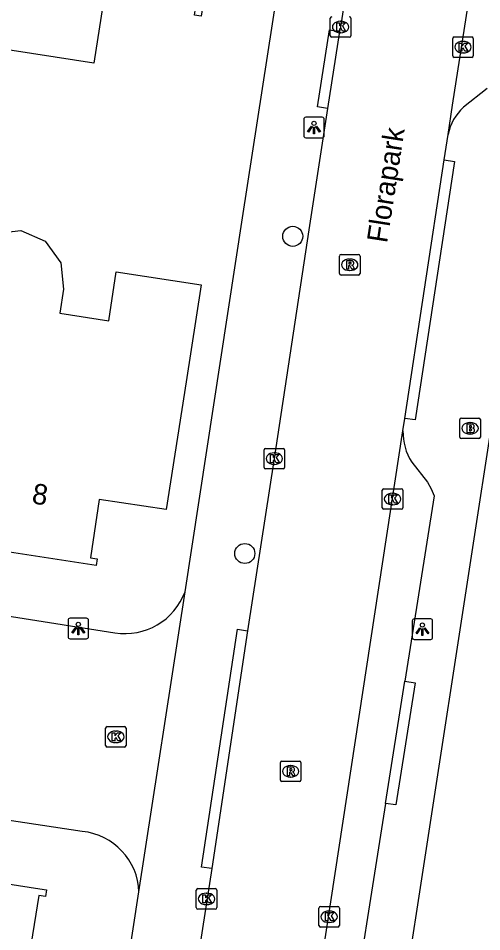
# Model space of a CAD drawing. Extents: x 161486 to 162249, y 379484 to 380829.
# Drawn here: x 161782.09 to 161804.7, y 380696.02 to 380740.58 of the extents above; entities that cross this region are included whole.
import ezdxf

# ---------------------------------------------------------------- set-up
doc = ezdxf.new("R2010")
doc.units = 0
for name, color, linetype in [('IMGEO_Boom', 7, 'Continuous'), ('IMGEO_Brandkraan', 7, 'Continuous'), ('IMGEO_Kolk', 7, 'Continuous'), ('IMGEO_Lichtpunt', 7, 'Continuous'), ('IMGEO_Openbare_ruimte_label', 7, 'Continuous'), ('IMGEO_Pand', 7, 'Continuous'), ('IMGEO_Pand_nummerreeks', 7, 'Continuous'), ('IMGEO_Rijbaan_lokaal_open', 7, 'Continuous'), ('IMGEO_Rioolput', 7, 'Continuous'), ('IMGEO_Voetpad_open', 7, 'Continuous')]:
    doc.layers.add(name, color=color, linetype=linetype)

msp = doc.modelspace()

# ---------------------------------------------------------------- linework, layer by layer
at = {"layer": 'IMGEO_Boom'}
for centre in [(161795.479, 380729.941), (161793.14, 380714.468)]:
    msp.add_circle(centre, 0.489, dxfattribs=at)
at = {"layer": 'IMGEO_Brandkraan'}
for p, q in [((161803.63, 380720.148), (161803.63, 380721)), ((161803.705, 380721.074), (161804.557, 380721.074)), ((161804.118, 380720.854), (161804.143, 380720.854)), ((161804.631, 380721), (161804.631, 380720.148)), ((161804.557, 380720.074), (161803.705, 380720.074)), ((161804.141, 380720.294), (161804.116, 380720.294))]:
    msp.add_line(p, q, dxfattribs=at)
for points in [[(161803.63, 380720.148), (161803.63, 380721)], [(161803.705, 380721.074), (161804.557, 380721.074)], [(161803.978, 380720.774), (161803.978, 380720.374), (161804.191, 380720.374)], [(161804.209, 380720.774), (161803.978, 380720.774)], [(161804.631, 380721), (161804.631, 380720.148)], [(161804.157, 380720.693), (161804.103, 380720.693), (161804.103, 380720.617)], [(161804.103, 380720.617), (161804.156, 380720.617)], [(161804.165, 380720.541), (161804.103, 380720.541), (161804.103, 380720.46)], [(161804.103, 380720.46), (161804.165, 380720.46)], [(161804.557, 380720.074), (161803.705, 380720.074)]]:
    msp.add_lwpolyline(points, dxfattribs=at)
for centre, radius, start, end in [((161803.707, 380720.998), 0.0765, 91.552, 178.448), ((161803.707, 380720.998), 0.0765, 91.552, 178.448), ((161804.213, 380720.629), 0.145, 59.4692, 91.5367), ((161804.238, 380720.676), 0.0922, 285.5137, 58.1501), ((161804.555, 380720.998), 0.0765, 1.552, 88.448), ((161804.555, 380720.998), 0.0765, 1.552, 88.448), ((161804.158, 380720.655), 0.0379, 267.8285, 90.9355), ((161804.166, 380720.5), 0.0404, 269.8759, 90.5077), ((161804.197, 380720.625), 0.251, 268.6676, 293.5347), ((161804.243, 380720.484), 0.105, 301.3115, 78.989), ((161803.707, 380720.15), 0.0765, 181.552, 268.448), ((161803.707, 380720.15), 0.0765, 181.552, 268.448), ((161804.555, 380720.15), 0.0765, 271.552, 358.448), ((161804.555, 380720.15), 0.0765, 271.552, 358.448)]:
    msp.add_arc(centre, radius, start, end, dxfattribs=at)
for centre, major_axis, ratio, start_param, end_param in [((161804.117, 380720.574), (-0.387, 0.002), 0.722429, 4.712389, 7.853982), ((161804.142, 380720.574), (-0.39, 0.002), 0.717154, 1.570796, 4.712389)]:
    msp.add_ellipse(centre, major_axis=major_axis, ratio=ratio, start_param=start_param, end_param=end_param, dxfattribs=at)
at = {"layer": 'IMGEO_Kolk'}
for p, q in [((161797.31, 380739.727), (161797.31, 380740.579)), ((161797.798, 380740.433), (161797.823, 380740.433)), ((161798.311, 380740.579), (161798.311, 380739.727)), ((161798.237, 380739.653), (161797.385, 380739.653)), ((161797.821, 380739.873), (161797.796, 380739.873)), ((161803.281, 380738.744), (161803.281, 380739.596)), ((161803.356, 380739.67), (161804.208, 380739.67)), ((161804.282, 380739.596), (161804.282, 380738.744)), ((161803.769, 380739.45), (161803.794, 380739.45)), ((161804.208, 380738.67), (161803.356, 380738.67)), ((161803.792, 380738.89), (161803.767, 380738.89)), ((161794.08, 380718.671), (161794.08, 380719.523)), ((161794.155, 380719.597), (161795.007, 380719.597)), ((161795.081, 380719.523), (161795.081, 380718.671)), ((161794.568, 380719.377), (161794.593, 380719.377)), ((161795.007, 380718.597), (161794.155, 380718.597)), ((161794.591, 380718.817), (161794.566, 380718.817)), ((161799.845, 380716.699), (161799.845, 380717.551)), ((161799.92, 380717.625), (161800.772, 380717.625)), ((161800.333, 380717.405), (161800.358, 380717.405)), ((161800.846, 380717.551), (161800.846, 380716.699)), ((161800.356, 380716.845), (161800.331, 380716.845)), ((161800.772, 380716.625), (161799.92, 380716.625)), ((161786.349, 380705.098), (161786.349, 380705.95)), ((161786.424, 380706.024), (161787.276, 380706.024)), ((161786.837, 380705.804), (161786.862, 380705.804)), ((161787.35, 380705.95), (161787.35, 380705.098)), ((161786.86, 380705.244), (161786.835, 380705.244)), ((161787.276, 380705.024), (161786.424, 380705.024)), ((161790.772, 380697.192), (161790.772, 380698.044)), ((161790.847, 380698.118), (161791.699, 380698.118)), ((161791.773, 380698.044), (161791.773, 380697.192)), ((161791.26, 380697.898), (161791.285, 380697.898)), ((161791.283, 380697.338), (161791.258, 380697.338)), ((161796.753, 380696.32), (161796.753, 380697.172)), ((161796.828, 380697.246), (161797.68, 380697.246)), ((161797.754, 380697.172), (161797.754, 380696.32)), ((161791.699, 380697.118), (161790.847, 380697.118)), ((161797.241, 380697.026), (161797.266, 380697.026)), ((161797.68, 380696.246), (161796.828, 380696.246)), ((161797.264, 380696.466), (161797.239, 380696.466))]:
    msp.add_line(p, q, dxfattribs=at)
for points in [[(161797.31, 380739.727), (161797.31, 380740.579)], [(161798.311, 380740.579), (161798.311, 380739.727)], [(161797.631, 380740.353), (161797.754, 380740.353), (161797.754, 380740.202), (161797.884, 380740.353), (161798.048, 380740.353), (161797.902, 380740.202), (161798.055, 380739.953), (161797.903, 380739.953), (161797.818, 380740.117), (161797.754, 380740.05), (161797.754, 380739.953), (161797.631, 380739.953), (161797.631, 380740.353)], [(161798.237, 380739.653), (161797.385, 380739.653)], [(161803.281, 380738.744), (161803.281, 380739.596)], [(161803.356, 380739.67), (161804.208, 380739.67)], [(161804.282, 380739.596), (161804.282, 380738.744)], [(161803.602, 380739.37), (161803.725, 380739.37), (161803.725, 380739.219), (161803.855, 380739.37), (161804.019, 380739.37), (161803.873, 380739.219), (161804.026, 380738.97), (161803.874, 380738.97), (161803.789, 380739.134), (161803.725, 380739.067), (161803.725, 380738.97), (161803.602, 380738.97), (161803.602, 380739.37)], [(161804.208, 380738.67), (161803.356, 380738.67)], [(161794.08, 380718.671), (161794.08, 380719.523)], [(161794.155, 380719.597), (161795.007, 380719.597)], [(161795.081, 380719.523), (161795.081, 380718.671)], [(161794.401, 380719.297), (161794.524, 380719.297), (161794.524, 380719.146), (161794.654, 380719.297), (161794.818, 380719.297), (161794.672, 380719.146), (161794.825, 380718.897), (161794.673, 380718.897), (161794.588, 380719.061), (161794.524, 380718.994), (161794.524, 380718.897), (161794.401, 380718.897), (161794.401, 380719.297)], [(161795.007, 380718.597), (161794.155, 380718.597)], [(161799.845, 380716.699), (161799.845, 380717.551)], [(161799.92, 380717.625), (161800.772, 380717.625)], [(161800.166, 380717.325), (161800.289, 380717.325), (161800.289, 380717.174), (161800.419, 380717.325), (161800.583, 380717.325), (161800.437, 380717.174), (161800.59, 380716.925), (161800.438, 380716.925), (161800.353, 380717.089), (161800.289, 380717.022), (161800.289, 380716.925), (161800.166, 380716.925), (161800.166, 380717.325)], [(161800.846, 380717.551), (161800.846, 380716.699)], [(161800.772, 380716.625), (161799.92, 380716.625)], [(161786.349, 380705.098), (161786.349, 380705.95)], [(161786.424, 380706.024), (161787.276, 380706.024)], [(161786.67, 380705.724), (161786.793, 380705.724), (161786.793, 380705.573), (161786.923, 380705.724), (161787.087, 380705.724), (161786.941, 380705.573), (161787.094, 380705.324), (161786.942, 380705.324), (161786.857, 380705.488), (161786.793, 380705.421), (161786.793, 380705.324), (161786.67, 380705.324), (161786.67, 380705.724)], [(161787.35, 380705.95), (161787.35, 380705.098)], [(161787.276, 380705.024), (161786.424, 380705.024)], [(161790.772, 380697.192), (161790.772, 380698.044)], [(161790.847, 380698.118), (161791.699, 380698.118)], [(161791.773, 380698.044), (161791.773, 380697.192)], [(161791.093, 380697.818), (161791.216, 380697.818), (161791.216, 380697.667), (161791.346, 380697.818), (161791.51, 380697.818), (161791.364, 380697.667), (161791.517, 380697.418), (161791.365, 380697.418), (161791.28, 380697.582), (161791.216, 380697.515), (161791.216, 380697.418), (161791.093, 380697.418), (161791.093, 380697.818)], [(161796.753, 380696.32), (161796.753, 380697.172)], [(161796.828, 380697.246), (161797.68, 380697.246)], [(161797.754, 380697.172), (161797.754, 380696.32)], [(161791.699, 380697.118), (161790.847, 380697.118)], [(161797.074, 380696.946), (161797.197, 380696.946), (161797.197, 380696.795), (161797.327, 380696.946), (161797.491, 380696.946), (161797.345, 380696.795), (161797.498, 380696.546), (161797.346, 380696.546), (161797.261, 380696.71), (161797.197, 380696.643), (161797.197, 380696.546), (161797.074, 380696.546), (161797.074, 380696.946)], [(161797.68, 380696.246), (161796.828, 380696.246)]]:
    msp.add_lwpolyline(points, dxfattribs=at)
for centre, start, end in [((161797.387, 380740.577), 91.552, 178.448), ((161797.387, 380740.577), 91.552, 178.448), ((161798.235, 380740.577), 1.552, 88.448), ((161798.235, 380740.577), 1.552, 88.448), ((161797.387, 380739.729), 181.552, 268.448), ((161797.387, 380739.729), 181.552, 268.448), ((161798.235, 380739.729), 271.552, 358.448), ((161798.235, 380739.729), 271.552, 358.448), ((161803.358, 380739.594), 91.552, 178.448), ((161803.358, 380739.594), 91.552, 178.448), ((161804.206, 380739.594), 1.552, 88.448), ((161804.206, 380739.594), 1.552, 88.448), ((161803.358, 380738.746), 181.552, 268.448), ((161803.358, 380738.746), 181.552, 268.448), ((161804.206, 380738.746), 271.552, 358.448), ((161804.206, 380738.746), 271.552, 358.448), ((161794.157, 380719.521), 91.552, 178.448), ((161794.157, 380719.521), 91.552, 178.448), ((161795.005, 380719.521), 1.552, 88.448), ((161795.005, 380719.521), 1.552, 88.448), ((161794.157, 380718.673), 181.552, 268.448), ((161794.157, 380718.673), 181.552, 268.448), ((161795.005, 380718.673), 271.552, 358.448), ((161795.005, 380718.673), 271.552, 358.448), ((161799.922, 380717.549), 91.552, 178.448), ((161799.922, 380717.549), 91.552, 178.448), ((161800.77, 380717.549), 1.552, 88.448), ((161800.77, 380717.549), 1.552, 88.448), ((161799.922, 380716.701), 181.552, 268.448), ((161799.922, 380716.701), 181.552, 268.448), ((161800.77, 380716.701), 271.552, 358.448), ((161800.77, 380716.701), 271.552, 358.448), ((161786.426, 380705.948), 91.552, 178.448), ((161786.426, 380705.948), 91.552, 178.448), ((161787.274, 380705.948), 1.552, 88.448), ((161787.274, 380705.948), 1.552, 88.448), ((161786.426, 380705.1), 181.552, 268.448), ((161786.426, 380705.1), 181.552, 268.448), ((161787.274, 380705.1), 271.552, 358.448), ((161787.274, 380705.1), 271.552, 358.448), ((161790.849, 380698.042), 91.552, 178.448), ((161790.849, 380698.042), 91.552, 178.448), ((161791.697, 380698.042), 1.552, 88.448), ((161791.697, 380698.042), 1.552, 88.448), ((161790.849, 380697.194), 181.552, 268.448), ((161790.849, 380697.194), 181.552, 268.448), ((161791.697, 380697.194), 271.552, 358.448), ((161791.697, 380697.194), 271.552, 358.448), ((161796.83, 380697.17), 91.552, 178.448), ((161796.83, 380697.17), 91.552, 178.448), ((161797.678, 380697.17), 1.552, 88.448), ((161797.678, 380697.17), 1.552, 88.448), ((161796.83, 380696.322), 181.552, 268.448), ((161796.83, 380696.322), 181.552, 268.448), ((161797.678, 380696.322), 271.552, 358.448), ((161797.678, 380696.322), 271.552, 358.448)]:
    msp.add_arc(centre, 0.0765, start, end, dxfattribs=at)
for centre, major_axis, ratio, start_param, end_param in [((161797.797, 380740.153), (-0.387, 0.002), 0.722429, 4.712389, 7.853982), ((161797.822, 380740.153), (-0.39, 0.002), 0.717154, 1.570796, 4.712389), ((161803.768, 380739.17), (-0.387, 0.002), 0.722429, 4.712389, 7.853982), ((161803.793, 380739.17), (-0.39, 0.002), 0.717154, 1.570796, 4.712389), ((161794.567, 380719.097), (-0.387, 0.002), 0.722429, 4.712389, 7.853982), ((161794.592, 380719.097), (-0.39, 0.002), 0.717154, 1.570796, 4.712389), ((161800.332, 380717.125), (-0.387, 0.002), 0.722429, 4.712389, 7.853982), ((161800.357, 380717.125), (-0.39, 0.002), 0.717154, 1.570796, 4.712389), ((161786.836, 380705.524), (-0.387, 0.002), 0.722429, 4.712389, 7.853982), ((161786.861, 380705.524), (-0.39, 0.002), 0.717154, 1.570796, 4.712389), ((161791.259, 380697.618), (-0.387, 0.002), 0.722429, 4.712389, 7.853982), ((161791.284, 380697.618), (-0.39, 0.002), 0.717154, 1.570796, 4.712389), ((161797.24, 380696.746), (-0.387, 0.002), 0.722429, 4.712389, 7.853982), ((161797.265, 380696.746), (-0.39, 0.002), 0.717154, 1.570796, 4.712389)]:
    msp.add_ellipse(centre, major_axis=major_axis, ratio=ratio, start_param=start_param, end_param=end_param, dxfattribs=at)
at = {"layer": 'IMGEO_Lichtpunt'}
for p, q in [((161796.017, 380735.655), (161796.017, 380734.848)), ((161796.017, 380735.655), (161796.017, 380734.848)), ((161796.919, 380735.75), (161796.111, 380735.75)), ((161796.919, 380735.75), (161796.111, 380735.75)), ((161797.013, 380734.848), (161797.013, 380735.655)), ((161797.013, 380734.848), (161797.013, 380735.655)), ((161796.111, 380734.754), (161796.919, 380734.754)), ((161796.111, 380734.754), (161796.919, 380734.754)), ((161784.519, 380711.213), (161784.519, 380710.406)), ((161784.519, 380711.213), (161784.519, 380710.406)), ((161785.421, 380711.308), (161784.613, 380711.308)), ((161785.421, 380711.308), (161784.613, 380711.308)), ((161785.515, 380710.406), (161785.515, 380711.213)), ((161785.515, 380710.406), (161785.515, 380711.213)), ((161801.305, 380711.181), (161801.305, 380710.374)), ((161801.305, 380711.181), (161801.305, 380710.374)), ((161802.207, 380711.276), (161801.399, 380711.276)), ((161802.207, 380711.276), (161801.399, 380711.276)), ((161802.301, 380710.374), (161802.301, 380711.181)), ((161802.301, 380710.374), (161802.301, 380711.181)), ((161784.613, 380710.312), (161785.421, 380710.312)), ((161784.613, 380710.312), (161785.421, 380710.312)), ((161801.399, 380710.28), (161802.207, 380710.28)), ((161801.399, 380710.28), (161802.207, 380710.28))]:
    msp.add_line(p, q, dxfattribs=at)
for points in [[(161796.391, 380735.319), (161796.43, 380735.291), (161796.242, 380735.029), (161796.204, 380735.056), (161796.391, 380735.319)], [(161796.493, 380735.271), (161796.54, 380735.271), (161796.54, 380734.949), (161796.493, 380734.949), (161796.493, 380735.271)], [(161796.603, 380735.291), (161796.641, 380735.318), (161796.828, 380735.056), (161796.789, 380735.028), (161796.603, 380735.291)], [(161784.893, 380710.877), (161784.932, 380710.849), (161784.744, 380710.587), (161784.706, 380710.614), (161784.893, 380710.877)], [(161784.995, 380710.829), (161785.042, 380710.829), (161785.042, 380710.507), (161784.995, 380710.507), (161784.995, 380710.829)], [(161785.105, 380710.849), (161785.143, 380710.876), (161785.33, 380710.614), (161785.291, 380710.586), (161785.105, 380710.849)], [(161801.679, 380710.845), (161801.718, 380710.817), (161801.53, 380710.555), (161801.492, 380710.582), (161801.679, 380710.845)], [(161801.781, 380710.797), (161801.828, 380710.797), (161801.828, 380710.475), (161801.781, 380710.475), (161801.781, 380710.797)], [(161801.891, 380710.817), (161801.929, 380710.844), (161802.116, 380710.582), (161802.077, 380710.554), (161801.891, 380710.817)]]:
    msp.add_lwpolyline(points, dxfattribs=at)
for centre in [(161796.516, 380735.453), (161785.018, 380711.011), (161801.804, 380710.979)]:
    msp.add_circle(centre, 0.0994, dxfattribs=at)
for centre, start, end in [((161796.111, 380735.655), 90, 180), ((161796.111, 380735.655), 90, 180), ((161796.919, 380735.655), 0, 90), ((161796.919, 380735.655), 0, 90), ((161796.111, 380734.848), 180, 270), ((161796.111, 380734.848), 180, 270), ((161796.919, 380734.848), 270, 0), ((161796.919, 380734.848), 270, 360), ((161784.613, 380711.213), 90, 180), ((161784.613, 380711.213), 90, 180), ((161785.421, 380711.213), 0, 90), ((161785.421, 380711.213), 0, 90), ((161801.399, 380711.181), 90, 180), ((161801.399, 380711.181), 90, 180), ((161802.207, 380711.181), 0, 90), ((161802.207, 380711.181), 0, 90), ((161784.613, 380710.406), 180, 270), ((161784.613, 380710.406), 180, 270), ((161785.421, 380710.406), 270, 0), ((161785.421, 380710.406), 270, 360), ((161801.399, 380710.374), 180, 270), ((161801.399, 380710.374), 180, 270), ((161802.207, 380710.374), 270, 0), ((161802.207, 380710.374), 270, 360)]:
    msp.add_arc(centre, 0.0946, start, end, dxfattribs=at)
at = {"layer": 'IMGEO_Pand'}
for points in [[(161791.95, 380746.791), (161791.01, 380740.684), (161790.684, 380740.734), (161790.734, 380741.06), (161786.292, 380741.746), (161785.774, 380738.389), (161780.833, 380739.151), (161777.6, 380739.65), (161776.099, 380739.882), (161777.122, 380746.514), (161781.486, 380745.841), (161781.872, 380748.34)], [(161778.321, 380728.284), (161779.358, 380728.125), (161779.878, 380729.311), (161780.922, 380730.078), (161782.209, 380730.219), (161783.394, 380729.698), (161784.16, 380728.653), (161784.3, 380727.366), (161784.118, 380726.185), (161786.504, 380725.826), (161786.863, 380728.204), (161791.011, 380727.579), (161790.275, 380722.836), (161789.31, 380716.61), (161786.038, 380717.103), (161785.609, 380714.256), (161785.936, 380714.206), (161785.886, 380713.88), (161779.314, 380714.89), (161779.364, 380715.216), (161779.69, 380715.166), (161780.622, 380721.213), (161777.312, 380721.723)], [(161772.92, 380693.152), (161776.238, 380692.647), (161777.16, 380698.704), (161776.832, 380698.756), (161776.883, 380699.081), (161783.14, 380698.11), (161783.466, 380698.058), (161783.415, 380697.733), (161783.088, 380697.784), (161782.641, 380694.959), (161785.92, 380694.44), (161784.82, 380687.51), (161778.284, 380688.517), (161777.846, 380685.678), (161777.517, 380683.544), (161774.302, 380681.187), (161771.187, 380681.667), (161771.906, 380686.593)]]:
    msp.add_lwpolyline(points, dxfattribs=at)
at = {"layer": 'IMGEO_Rijbaan_lokaal_open'}
for points in [[(161803.056, 380734.91), (161803.273, 380736.345), (161805.397, 380750), (161809.183, 380774.339)], [(161799.592, 380751.777), (161799.319, 380750), (161797.809, 380740.153), (161797.759, 380739.934)], [(161797.759, 380739.934), (161797.174, 380736.183)], [(161797.174, 380736.183), (161796.265, 380730.26), (161794.578, 380719.096), (161793.272, 380710.699)], [(161802.869, 380733.667), (161803.056, 380734.91)], [(161800.948, 380721.058), (161802.869, 380733.667)], [(161800.855, 380720.448), (161800.948, 380721.058)], [(161793.459, 380672.154), (161800.855, 380720.448)], [(161785.212, 380700.906), (161756.242, 380705.283), (161755.832, 380702.398), (161744.902, 380704.038), (161747.357, 380719.724), (161758.247, 380718.081), (161757.771, 380715.183), (161786.795, 380710.604)], [(161787.978, 380697.958), (161790.225, 380712.603)], [(161793.272, 380710.699), (161791.528, 380699.094)], [(161791.528, 380699.094), (161788.584, 380680.178), (161787.639, 380674.016)]]:
    msp.add_lwpolyline(points, dxfattribs=at)
for centre, radius, start, end in [((161787.307, 380713.668), 3.106, 260.5128, 339.9544), ((161784.905, 380697.847), 3.075, 2.0758, 84.2756)]:
    msp.add_arc(centre, radius, start, end, dxfattribs=at)
at = {"layer": 'IMGEO_Rioolput'}
for p, q in [((161797.759, 380728.127), (161797.759, 380728.979)), ((161797.834, 380729.053), (161798.686, 380729.053)), ((161798.247, 380728.833), (161798.272, 380728.833)), ((161798.76, 380728.979), (161798.76, 380728.127)), ((161798.686, 380728.053), (161797.834, 380728.053)), ((161798.27, 380728.273), (161798.245, 380728.273)), ((161794.874, 380703.414), (161794.874, 380704.266)), ((161794.949, 380704.34), (161795.801, 380704.34)), ((161795.875, 380704.266), (161795.875, 380703.414)), ((161795.362, 380704.12), (161795.387, 380704.12)), ((161795.385, 380703.56), (161795.36, 380703.56)), ((161795.801, 380703.34), (161794.949, 380703.34))]:
    msp.add_line(p, q, dxfattribs=at)
for points in [[(161797.759, 380728.127), (161797.759, 380728.979)], [(161797.834, 380729.053), (161798.686, 380729.053)], [(161798.76, 380728.979), (161798.76, 380728.127)], [(161798.348, 380728.751), (161798.096, 380728.753), (161798.096, 380728.353)], [(161798.096, 380728.353), (161798.22, 380728.353), (161798.22, 380728.515), (161798.231, 380728.515)], [(161798.274, 380728.672), (161798.22, 380728.672), (161798.22, 380728.591)], [(161798.22, 380728.591), (161798.272, 380728.591)], [(161798.278, 380728.486), (161798.349, 380728.353), (161798.489, 380728.353), (161798.424, 380728.479)], [(161798.686, 380728.053), (161797.834, 380728.053)], [(161794.874, 380703.414), (161794.874, 380704.266)], [(161794.949, 380704.34), (161795.801, 380704.34)], [(161795.875, 380704.266), (161795.875, 380703.414)], [(161795.463, 380704.038), (161795.211, 380704.04), (161795.211, 380703.64)], [(161795.389, 380703.959), (161795.335, 380703.959), (161795.335, 380703.878)], [(161795.335, 380703.878), (161795.387, 380703.878)], [(161795.211, 380703.64), (161795.335, 380703.64), (161795.335, 380703.802), (161795.346, 380703.802)], [(161795.393, 380703.773), (161795.464, 380703.64), (161795.604, 380703.64), (161795.539, 380703.766)], [(161795.801, 380703.34), (161794.949, 380703.34)]]:
    msp.add_lwpolyline(points, dxfattribs=at)
for centre, radius, start, end in [((161797.836, 380728.977), 0.0765, 91.552, 178.448), ((161797.836, 380728.977), 0.0765, 91.552, 178.448), ((161798.684, 380728.977), 0.0765, 1.552, 88.448), ((161798.684, 380728.977), 0.0765, 1.552, 88.448), ((161798.23, 380728.462), 0.0533, 26.0293, 88.6989), ((161798.256, 380728.78), 0.19, 274.7715, 282.9687), ((161798.28, 380728.576), 0.0964, 77.0061, 93.1865), ((161798.294, 380728.633), 0.0378, 276.6634, 79.6772), ((161798.347, 380728.641), 0.109, 350.3612, 89.416), ((161798.345, 380728.641), 0.112, 277.5842, 350.9817), ((161798.329, 380728.426), 0.108, 29.5134, 73.7905), ((161797.836, 380728.129), 0.0765, 181.552, 268.448), ((161797.836, 380728.129), 0.0765, 181.552, 268.448), ((161798.684, 380728.129), 0.0765, 271.552, 358.448), ((161798.684, 380728.129), 0.0765, 271.552, 358.448), ((161794.951, 380704.264), 0.0765, 91.552, 178.448), ((161794.951, 380704.264), 0.0765, 91.552, 178.448), ((161795.799, 380704.264), 0.0765, 1.552, 88.448), ((161795.799, 380704.264), 0.0765, 1.552, 88.448), ((161795.371, 380704.067), 0.19, 274.7715, 282.9687), ((161795.395, 380703.863), 0.0964, 77.0061, 93.1865), ((161795.409, 380703.92), 0.0378, 276.6634, 79.6772), ((161795.462, 380703.928), 0.109, 350.3612, 89.416), ((161795.46, 380703.928), 0.112, 277.5842, 350.9817), ((161795.444, 380703.713), 0.108, 29.5134, 73.7905), ((161794.951, 380703.416), 0.0765, 181.552, 268.448), ((161794.951, 380703.416), 0.0765, 181.552, 268.448), ((161795.345, 380703.749), 0.0533, 26.0293, 88.6989), ((161795.799, 380703.416), 0.0765, 271.552, 358.448), ((161795.799, 380703.416), 0.0765, 271.552, 358.448)]:
    msp.add_arc(centre, radius, start, end, dxfattribs=at)
for centre, major_axis, ratio, start_param, end_param in [((161798.246, 380728.553), (-0.387, 0.002), 0.722429, 4.712389, 7.853982), ((161798.271, 380728.553), (-0.39, 0.002), 0.717154, 1.570796, 4.712389), ((161795.361, 380703.84), (-0.387, 0.002), 0.722429, 4.712389, 7.853982), ((161795.386, 380703.84), (-0.39, 0.002), 0.717154, 1.570796, 4.712389)]:
    msp.add_ellipse(centre, major_axis=major_axis, ratio=ratio, start_param=start_param, end_param=end_param, dxfattribs=at)
at = {"layer": 'IMGEO_Voetpad_open'}
for points in [[(161790.225, 380712.603), (161793.024, 380730.851), (161795.986, 380750), (161798.606, 380766.939), (161796.426, 380767.228)], [(161797.174, 380736.183), (161796.68, 380736.26), (161797.265, 380740.011), (161797.759, 380739.934)], [(161804.957, 380737.147), (161803.804, 380736.241)], [(161802.869, 380733.667), (161803.363, 380733.592), (161801.442, 380720.983), (161800.948, 380721.058)], [(161795.696, 380659.094), (161805.542, 380723.095)], [(161801.281, 380718.926), (161802.047, 380717.951), (161802.225, 380717.617), (161802.382, 380717.285), (161800.95, 380708.234)], [(161791.528, 380699.094), (161791.034, 380699.168), (161792.778, 380710.773), (161793.272, 380710.699)], [(161800.95, 380708.234), (161801.443, 380708.156), (161800.501, 380702.199), (161800.008, 380702.277)], [(161800.008, 380702.277), (161800.95, 380708.234)], [(161800.008, 380702.277), (161798.067, 380690.006)], [(161781.385, 380654.948), (161787.978, 380697.958)]]:
    msp.add_lwpolyline(points, dxfattribs=at)
for centre, radius, start, end in [((161805.532, 380734.394), 2.529, 133.0965, 168.233), ((161803.572, 380720.388), 2.717, 178.7303, 212.543)]:
    msp.add_arc(centre, radius, start, end, dxfattribs=at)

# ---------------------------------------------------------------- texts
at = {"layer": 'IMGEO_Openbare_ruimte_label'}
msp.add_text('Florapark', height=1, rotation=81.1972, dxfattribs=at).set_placement((161800.077, 380729.581))
at = {"layer": 'IMGEO_Pand_nummerreeks'}
msp.add_text('8', height=1, rotation=351.263, dxfattribs=at).set_placement((161782.716, 380716.917))

doc.saveas('drawing.dxf')
